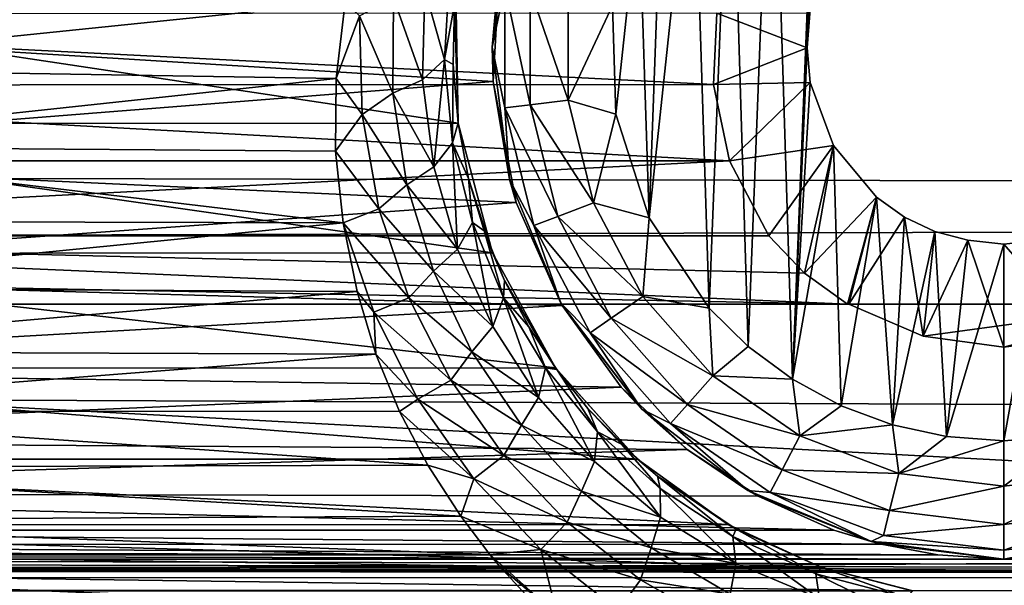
# Model space of a CAD drawing. Header units: metres. Extents: x -95 to 103, y -12 to 12.
# Tile 298 of 520: x -31.7 to -29.2, y -8.51 to -7.07. Entities that reach past the tile are written whole.
import ezdxf

# ---------------------------------------------------------------- set-up
doc = ezdxf.new("R2010")
doc.units = ezdxf.units.M
doc.layers.add('solid_P74500', color=7, linetype='CONTINUOUS')
doc.layers.add('solid_P74500_01', color=7, linetype='CONTINUOUS')

msp = doc.modelspace()

# ---------------------------------------------------------------- linework, layer by layer
at = {"layer": 'solid_P74500'}
for points in [[(-11.7, -9.123637, 0.5), (-88, -5.05, 0.5), (-88, -9.123637, 0.5)], [(-11.7, -9.123637, 0.5), (-12.2, -5.05, 0.5), (-88, -5.05, 0.5)], [(-19.663668, -5.295372, -1.8), (-19.442997, -5.406663, -1.8), (-85.675003, -7.792304, -1.8)], [(-24.196892, -5.444916, -1.8), (-19.663668, -5.295372, -1.8), (-85.675003, -7.792304, -1.8)], [(-24.663668, -5.295372, -1.8), (-24.442997, -5.406663, -1.8), (-85.675003, -7.792304, -1.8)], [(-29.196892, -5.444916, -1.8), (-24.663668, -5.295372, -1.8), (-85.675003, -7.792304, -1.8)], [(-29.663668, -5.295372, -1.8), (-29.442997, -5.406663, -1.8), (-85.675003, -7.792304, -1.8)], [(-34.196892, -5.444916, -1.8), (-29.663668, -5.295372, -1.8), (-85.675003, -7.792304, -1.8)], [(-19.442997, -5.406663, -1.8), (-19.196892, -5.444916, -1.8), (-85.675003, -7.792304, -1.8)], [(-24.442997, -5.406663, -1.8), (-24.196892, -5.444916, -1.8), (-85.675003, -7.792304, -1.8)], [(-29.442997, -5.406663, -1.8), (-29.196892, -5.444916, -1.8), (-85.675003, -7.792304, -1.8)], [(-16.783161, -6, -1.8), (-85.675003, -7.792304, -1.8), (-19.196892, -5.444916, -1.8)], [(92.5, -6.166949, 10.871941), (-94.018356, -5.654152, 11.148119), (-94.018356, -7.322209, 10.130905)], [(-16.74332, -6.246104, -1.8), (-85.675003, -7.792304, -1.8), (-16.783161, -6, -1.8)], [(92.5, -7.774915, 9.787399), (92.5, -6.166949, 10.871941), (-94.018356, -7.322209, 10.130905)], [(-16.74332, -6.246104, -1.8), (-16.630293, -6.464035, -1.8), (-85.675003, -7.792304, -1.8)], [(-29.736984, -7.983215, -11.8), (-29.788027, -6.331459, -11.8), (-29.668499, -6.257416, -11.8)], [(-29.736984, -7.983215, -11.8), (-29.668499, -6.257416, -11.8), (-29.69928, -7.142048, -11.8)], [(-29.668499, -6.257416, -11.8), (-29.692488, -7.05461, -11.8), (-29.69928, -7.142048, -11.8)], [(-29.849243, -7.900564, -11.8), (-29.894634, -6.420703, -11.8), (-29.788027, -6.331459, -11.8)], [(-29.736984, -7.983215, -11.8), (-29.849243, -7.900564, -11.8), (-29.788027, -6.331459, -11.8)], [(-29.948107, -7.80319, -11.8), (-29.98888, -6.52597, -11.8), (-29.894634, -6.420703, -11.8)], [(-29.849243, -7.900564, -11.8), (-29.948107, -7.80319, -11.8), (-29.894634, -6.420703, -11.8)], [(-16.630293, -6.464035, -1.8), (-16.456795, -6.635807, -1.8), (-85.675003, -7.792304, -1.8)], [(-30.101099, -7.573346, -11.8), (-30.066879, -6.641509, -11.8), (-29.98888, -6.52597, -11.8)], [(-29.948107, -7.80319, -11.8), (-30.101099, -7.573346, -11.8), (-29.98888, -6.52597, -11.8)], [(-16.456795, -6.635807, -1.8), (-16.239395, -6.74545, -1.8), (-85.675003, -7.792304, -1.8)], [(-30.101099, -7.573346, -11.8), (-30.127321, -6.76642, -11.8), (-30.066879, -6.641509, -11.8)], [(-16.239395, -6.74545, -1.8), (-15.996938, -6.783135, -1.8), (-85.675003, -7.792304, -1.8)], [(-30.479868, -6.912105, -7.087511), (-32.901661, -7.079847, -6.919954), (-32.958427, -6.754923, -7.237473)], [(-30.185358, -7.310327, -11.8), (-30.194281, -7.034285, -11.8), (-30.127321, -6.76642, -11.8)], [(-30.101099, -7.573346, -11.8), (-30.185358, -7.310327, -11.8), (-30.127321, -6.76642, -11.8)], [(-15.996938, -6.783135, -1.8), (-14.325, -7.792304, -1.8), (-85.675003, -7.792304, -1.8)], [(-30.5, -7.14, -11.5), (-30.479868, -6.912105, -7.087511), (-30.455704, -6.803535, -11.5)], [(-30.467941, -6.986044, -11.614588), (-30.5, -7.14, -11.5), (-30.455704, -6.803535, -11.5)], [(-30.479868, -6.912105, -7.087511), (-30.497097, -7.226824, -6.766446), (-32.901661, -7.079847, -6.919954)], [(-30.5, -7.14, -11.5), (-30.497097, -7.226824, -6.766446), (-30.479868, -6.912105, -7.087511)], [(-30.608768, -6.953619, -10.186781), (-30.620827, -7.17118, -10.006389), (-30.671385, -6.99382, -10.26226)], [(-30.608768, -6.953619, -10.186781), (-30.595755, -7.031044, -9.986676), (-30.620827, -7.17118, -10.006389)], [(-30.586447, -7.333337, -8.858452), (-32.807259, -6.998838, -9.125035), (-32.813648, -7.334234, -8.857709)], [(-30.586447, -7.333337, -8.858452), (-30.592617, -6.99762, -9.125969), (-32.807259, -6.998838, -9.125035)], [(-30.873526, -7.026005, -10.338532), (-32.506718, -7.193116, -10.222968), (-32.528347, -6.995755, -10.359026)], [(-30.671385, -6.99382, -10.26226), (-30.67671, -7.222791, -10.080191), (-30.750761, -7.014537, -10.313324)], [(-30.620827, -7.17118, -10.006389), (-30.67671, -7.222791, -10.080191), (-30.671385, -6.99382, -10.26226)], [(-30.595755, -7.031044, -9.986676), (-30.592617, -6.99762, -9.125969), (-30.586447, -7.333337, -8.858452)], [(-30.467941, -6.986044, -11.614588), (-30.467941, -7.293956, -11.614588), (-30.5, -7.14, -11.5)], [(-30.403378, -7.286117, -11.712049), (-30.467941, -7.293956, -11.614588), (-30.467941, -6.986044, -11.614588)], [(-30.403378, -6.993884, -11.712049), (-30.403378, -7.286117, -11.712049), (-30.467941, -6.986044, -11.614588)], [(-30.403378, -6.993884, -11.712049), (-30.306677, -7.005625, -11.777164), (-30.306677, -7.274375, -11.777164)], [(-30.403378, -6.993884, -11.712049), (-30.306677, -7.274375, -11.777164), (-30.403378, -7.286117, -11.712049)], [(-30.306677, -7.274375, -11.777164), (-30.306677, -7.005625, -11.777164), (-30.194281, -7.034285, -11.8)], [(-30.873526, -7.026005, -10.338532), (-30.896179, -7.219656, -10.204243), (-32.506718, -7.193116, -10.222968)], [(-30.836824, -7.060791, -10.310713), (-30.896179, -7.219656, -10.204243), (-30.873526, -7.026005, -10.338532)], [(-30.750761, -7.014537, -10.313324), (-30.752085, -7.256888, -10.130121), (-30.836824, -7.060791, -10.310713)], [(-30.67671, -7.222791, -10.080191), (-30.752085, -7.256888, -10.130121), (-30.750761, -7.014537, -10.313324)], [(-30.620827, -7.17118, -10.006389), (-30.595755, -7.031044, -9.986676), (-30.599306, -7.184045, -9.852619)], [(-30.599306, -7.184045, -9.852619), (-30.595755, -7.031044, -9.986676), (-30.586447, -7.333337, -8.858452)], [(-33.470367, -7.055848, -5.089697), (-29.937403, -7.234941, -4.831732), (-29.92926, -7.053593, -5.092822)], [(-33.470367, -7.055848, -5.089697), (-33.462757, -7.236759, -4.829008), (-29.937403, -7.234941, -4.831732)], [(-30.306677, -7.274375, -11.777164), (-30.194281, -7.034285, -11.8), (-30.185358, -7.310327, -11.8)], [(-29.69928, -7.142048, -11.8), (-29.92926, -7.053593, -5.092822), (-29.937403, -7.234941, -4.831732)], [(-29.69928, -7.142048, -11.8), (-29.692488, -7.05461, -11.8), (-29.92926, -7.053593, -5.092822)], [(-30.497097, -7.226824, -6.766446), (-32.930645, -7.419484, -6.554484), (-32.901661, -7.079847, -6.919954)], [(-30.830473, -7.311327, -10.128681), (-30.896179, -7.219656, -10.204243), (-30.836824, -7.060791, -10.310713)], [(-30.752085, -7.256888, -10.130121), (-30.830473, -7.311327, -10.128681), (-30.836824, -7.060791, -10.310713)], [(-30.455704, -7.476465, -11.5), (-30.497097, -7.226824, -6.766446), (-30.5, -7.14, -11.5)], [(-30.467941, -7.293956, -11.614588), (-30.455704, -7.476465, -11.5), (-30.5, -7.14, -11.5)], [(-29.691769, -7.229405, -11.8), (-29.69928, -7.142048, -11.8), (-29.937403, -7.234941, -4.831732)], [(-29.736984, -7.983215, -11.8), (-29.69928, -7.142048, -11.8), (-29.691769, -7.229405, -11.8)], [(-30.620827, -7.17118, -10.006389), (-30.647823, -7.443525, -9.892615), (-30.67671, -7.222791, -10.080191)], [(-30.620827, -7.17118, -10.006389), (-30.600384, -7.382637, -9.819986), (-30.647823, -7.443525, -9.892615)], [(-30.620827, -7.17118, -10.006389), (-30.599306, -7.184045, -9.852619), (-30.600384, -7.382637, -9.819986)], [(-30.896179, -7.219656, -10.204243), (-32.505615, -7.392566, -10.079681), (-32.506718, -7.193116, -10.222968)], [(-30.600384, -7.382637, -9.819986), (-30.599306, -7.184045, -9.852619), (-30.586733, -7.332283, -9.719637)], [(-30.586733, -7.332283, -9.719637), (-30.599306, -7.184045, -9.852619), (-30.586447, -7.333337, -8.858452)], [(-30.497097, -7.226824, -6.766446), (-30.438789, -7.534208, -6.422535), (-32.930645, -7.419484, -6.554484)], [(-30.896179, -7.219656, -10.204243), (-30.898142, -7.404456, -10.07095), (-32.505615, -7.392566, -10.079681)], [(-30.830473, -7.311327, -10.128681), (-30.898142, -7.404456, -10.07095), (-30.896179, -7.219656, -10.204243)], [(-30.67671, -7.222791, -10.080191), (-30.647823, -7.443525, -9.892615), (-30.752085, -7.256888, -10.130121)], [(-30.455704, -7.476465, -11.5), (-30.438789, -7.534208, -6.422535), (-30.497097, -7.226824, -6.766446)], [(-29.691769, -7.229405, -11.8), (-29.937403, -7.234941, -4.831732), (-29.896606, -7.428674, -4.528224)], [(-29.632658, -7.39014, -11.8), (-29.691769, -7.229405, -11.8), (-29.896606, -7.428674, -4.528224)], [(-29.736984, -7.983215, -11.8), (-29.691769, -7.229405, -11.8), (-29.632658, -7.39014, -11.8)], [(-33.462757, -7.236759, -4.829008), (-33.503441, -7.428859, -4.52792), (-29.896606, -7.428674, -4.528224)], [(-33.462757, -7.236759, -4.829008), (-29.896606, -7.428674, -4.528224), (-29.937403, -7.234941, -4.831732)], [(-30.752085, -7.256888, -10.130121), (-30.717196, -7.489459, -9.941753), (-30.830473, -7.311327, -10.128681)], [(-30.647823, -7.443525, -9.892615), (-30.717196, -7.489459, -9.941753), (-30.752085, -7.256888, -10.130121)], [(-30.403378, -7.286117, -11.712049), (-30.306677, -7.274375, -11.777164), (-30.242361, -7.535316, -11.777164)], [(-30.242361, -7.535316, -11.777164), (-30.306677, -7.274375, -11.777164), (-30.185358, -7.310327, -11.8)], [(-30.403378, -7.286117, -11.712049), (-30.333441, -7.569858, -11.712049), (-30.467941, -7.293956, -11.614588)], [(-30.467941, -7.293956, -11.614588), (-30.394253, -7.59292, -11.614588), (-30.455704, -7.476465, -11.5)], [(-30.333441, -7.569858, -11.712049), (-30.394253, -7.59292, -11.614588), (-30.467941, -7.293956, -11.614588)], [(-30.403378, -7.286117, -11.712049), (-30.242361, -7.535316, -11.777164), (-30.333441, -7.569858, -11.712049)], [(92.5, -7.774915, 9.787399), (-94.018356, -7.322209, 10.130905), (-94.018356, -8.811388, 8.866197)], [(-30.787588, -7.550932, -9.942235), (-30.898142, -7.404456, -10.07095), (-30.830473, -7.311327, -10.128681)], [(-30.717196, -7.489459, -9.941753), (-30.787588, -7.550932, -9.942235), (-30.830473, -7.311327, -10.128681)], [(-30.242361, -7.535316, -11.777164), (-30.185358, -7.310327, -11.8), (-30.101099, -7.573346, -11.8)], [(-30.498732, -7.66248, -8.575336), (-32.813648, -7.334234, -8.857709), (-32.901981, -7.664145, -8.573849)], [(-30.498732, -7.66248, -8.575336), (-30.586447, -7.333337, -8.858452), (-32.813648, -7.334234, -8.857709)], [(-30.600384, -7.382637, -9.819986), (-30.586733, -7.332283, -9.719637), (-30.559755, -7.473266, -9.588243)], [(-30.559755, -7.473266, -9.588243), (-30.586733, -7.332283, -9.719637), (-30.586447, -7.333337, -8.858452)], [(-30.559755, -7.473266, -9.588243), (-30.586447, -7.333337, -8.858452), (-30.498732, -7.66248, -8.575336)], [(-30.878618, -7.586365, -9.93464), (-32.52124, -7.581886, -9.938058), (-32.505615, -7.392566, -10.079681)], [(-30.898142, -7.404456, -10.07095), (-30.878618, -7.586365, -9.93464), (-32.505615, -7.392566, -10.079681)], [(-30.787588, -7.550932, -9.942235), (-30.878618, -7.586365, -9.93464), (-30.898142, -7.404456, -10.07095)], [(-30.600384, -7.382637, -9.819986), (-30.587616, -7.653068, -9.702353), (-30.647823, -7.443525, -9.892615)], [(-30.600384, -7.382637, -9.819986), (-30.559755, -7.473266, -9.588243), (-30.549776, -7.585158, -9.630319)], [(-30.600384, -7.382637, -9.819986), (-30.549776, -7.585158, -9.630319), (-30.587616, -7.653068, -9.702353)], [(-29.632658, -7.39014, -11.8), (-29.896606, -7.428674, -4.528224), (-29.796942, -7.619055, -4.2)], [(-29.632658, -7.39014, -11.8), (-29.796942, -7.619055, -4.2), (-29.706144, -7.714148, -4.2)], [(-29.612871, -8.050737, -11.8), (-29.736984, -7.983215, -11.8), (-29.632658, -7.39014, -11.8)], [(-29.523325, -7.520992, -11.8), (-29.632658, -7.39014, -11.8), (-29.706144, -7.714148, -4.2)], [(-29.612871, -8.050737, -11.8), (-29.632658, -7.39014, -11.8), (-29.523325, -7.520992, -11.8)], [(-33.603058, -7.619055, -4.2), (-29.796942, -7.619055, -4.2), (-29.896606, -7.428674, -4.528224)], [(-33.503441, -7.428859, -4.52792), (-33.603058, -7.619055, -4.2), (-29.896606, -7.428674, -4.528224)], [(-30.438789, -7.534208, -6.422535), (-33.036324, -7.719775, -6.19799), (-32.930645, -7.419484, -6.554484)], [(-30.647823, -7.443525, -9.892615), (-30.587616, -7.653068, -9.702353), (-30.717196, -7.489459, -9.941753)], [(-30.519884, -7.606804, -9.457234), (-30.559755, -7.473266, -9.588243), (-30.498732, -7.66248, -8.575336)], [(-30.549776, -7.585158, -9.630319), (-30.559755, -7.473266, -9.588243), (-30.519884, -7.606804, -9.457234)], [(-30.325832, -7.79, -11.5), (-30.438789, -7.534208, -6.422535), (-30.455704, -7.476465, -11.5)], [(-30.394253, -7.59292, -11.614588), (-30.325832, -7.79, -11.5), (-30.455704, -7.476465, -11.5)], [(-30.717196, -7.489459, -9.941753), (-30.649403, -7.709138, -9.751089), (-30.787588, -7.550932, -9.942235)], [(-30.587616, -7.653068, -9.702353), (-30.649403, -7.709138, -9.751089), (-30.717196, -7.489459, -9.941753)], [(-29.523325, -7.520992, -11.8), (-29.706144, -7.714148, -4.2), (-29.597059, -7.792304, -4.2)], [(-29.482491, -8.099016, -11.8), (-29.612871, -8.050737, -11.8), (-29.523325, -7.520992, -11.8)], [(-29.523325, -7.520992, -11.8), (-29.597059, -7.792304, -4.2), (-29.5937, -7.792304, -4.3)], [(-29.452335, -7.57166, -11.8), (-29.523325, -7.520992, -11.8), (-29.5937, -7.792304, -4.3)], [(-29.482491, -8.099016, -11.8), (-29.523325, -7.520992, -11.8), (-29.452335, -7.57166, -11.8)], [(-30.438789, -7.534208, -6.422535), (-30.322247, -7.796174, -6.101778), (-33.036324, -7.719775, -6.19799)], [(-30.711519, -7.776591, -9.754137), (-30.878618, -7.586365, -9.93464), (-30.787588, -7.550932, -9.942235)], [(-30.649403, -7.709138, -9.751089), (-30.711519, -7.776591, -9.754137), (-30.787588, -7.550932, -9.942235)], [(-30.325832, -7.79, -11.5), (-30.322247, -7.796174, -6.101778), (-30.438789, -7.534208, -6.422535)], [(-30.333441, -7.569858, -11.712049), (-30.242361, -7.535316, -11.777164), (-30.117466, -7.773282, -11.777164)], [(-30.117466, -7.773282, -11.777164), (-30.242361, -7.535316, -11.777164), (-30.101099, -7.573346, -11.8)], [(-30.333441, -7.569858, -11.712049), (-30.197634, -7.828617, -11.712049), (-30.394253, -7.59292, -11.614588)], [(-30.333441, -7.569858, -11.712049), (-30.117466, -7.773282, -11.777164), (-30.197634, -7.828617, -11.712049)], [(-30.117466, -7.773282, -11.777164), (-30.101099, -7.573346, -11.8), (-29.948107, -7.80319, -11.8)], [(-29.452335, -7.57166, -11.8), (-29.5937, -7.792304, -4.3), (-29.404331, -7.873975, -4.3)], [(-29.482491, -8.099016, -11.8), (-29.452335, -7.57166, -11.8), (-29.375315, -7.607855, -11.8)], [(-29.375315, -7.607855, -11.8), (-29.452335, -7.57166, -11.8), (-29.404331, -7.873975, -4.3)], [(-30.878618, -7.586365, -9.93464), (-32.55304, -7.75146, -9.806369), (-32.52124, -7.581886, -9.938058)], [(-30.878618, -7.586365, -9.93464), (-30.842899, -7.76013, -9.799509), (-32.55304, -7.75146, -9.806369)], [(-30.80102, -7.812901, -9.755897), (-30.842899, -7.76013, -9.799509), (-30.878618, -7.586365, -9.93464)], [(-30.80102, -7.812901, -9.755897), (-30.878618, -7.586365, -9.93464), (-30.711519, -7.776591, -9.754137)], [(-30.549776, -7.585158, -9.630319), (-30.498419, -7.849065, -9.512277), (-30.587616, -7.653068, -9.702353)], [(-30.549776, -7.585158, -9.630319), (-30.519884, -7.606804, -9.457234), (-30.470818, -7.776452, -9.440183)], [(-30.549776, -7.585158, -9.630319), (-30.470818, -7.776452, -9.440183), (-30.498419, -7.849065, -9.512277)], [(-30.394253, -7.59292, -11.614588), (-30.25116, -7.865563, -11.614588), (-30.325832, -7.79, -11.5)], [(-30.197634, -7.828617, -11.712049), (-30.25116, -7.865563, -11.614588), (-30.394253, -7.59292, -11.614588)], [(-33.693855, -7.714148, -4.2), (-29.597059, -7.792304, -4.2), (-33.603058, -7.619055, -4.2)], [(-29.706144, -7.714148, -4.2), (-33.603058, -7.619055, -4.2), (-29.597059, -7.792304, -4.2)], [(-29.706144, -7.714148, -4.2), (-29.796942, -7.619055, -4.2), (-33.603058, -7.619055, -4.2)], [(-30.468365, -7.732664, -9.3305), (-30.519884, -7.606804, -9.457234), (-30.498732, -7.66248, -8.575336)], [(-30.470818, -7.776452, -9.440183), (-30.519884, -7.606804, -9.457234), (-30.468365, -7.732664, -9.3305)], [(-29.345045, -8.12864, -11.8), (-29.482491, -8.099016, -11.8), (-29.375315, -7.607855, -11.8)], [(-29.291311, -7.630527, -11.8), (-29.375315, -7.607855, -11.8), (-29.404331, -7.873975, -4.3)], [(-29.291311, -7.630527, -11.8), (-29.404331, -7.873975, -4.3), (-29.200001, -7.901906, -4.3)], [(-29.345045, -8.12864, -11.8), (-29.375315, -7.607855, -11.8), (-29.291311, -7.630527, -11.8)], [(-29.345045, -8.12864, -11.8), (-29.291311, -7.630527, -11.8), (-29.200001, -7.64, -11.8)], [(-29.291311, -7.630527, -11.8), (-29.200001, -7.901906, -4.3), (-29.200001, -7.64, -11.8)], [(-28.99567, -7.873975, -4.3), (-29.108171, -7.630482, -11.8), (-29.200001, -7.64, -11.8)], [(-29.200001, -8.14, -11.8), (-29.200001, -7.64, -11.8), (-29.108171, -7.630482, -11.8)], [(-29.029669, -8.125382, -11.8), (-29.200001, -8.14, -11.8), (-29.108171, -7.630482, -11.8)], [(-30.587616, -7.653068, -9.702353), (-30.498419, -7.849065, -9.512277), (-30.649403, -7.709138, -9.751089)], [(-29.345045, -8.12864, -11.8), (-29.200001, -7.64, -11.8), (-29.200001, -8.14, -11.8)], [(-28.99567, -7.873975, -4.3), (-29.200001, -7.64, -11.8), (-29.200001, -7.901906, -4.3)], [(-30.338629, -7.95457, -8.305107), (-32.901981, -7.664145, -8.573849), (-33.061813, -7.955187, -8.304517)], [(-30.338629, -7.95457, -8.305107), (-30.498732, -7.66248, -8.575336), (-32.901981, -7.664145, -8.573849)], [(-30.468365, -7.732664, -9.3305), (-30.498732, -7.66248, -8.575336), (-30.338629, -7.95457, -8.305107)], [(-33.693855, -7.714148, -4.2), (-33.80294, -7.792304, -4.2), (-29.597059, -7.792304, -4.2)], [(-30.322247, -7.796174, -6.101778), (-33.190536, -7.959395, -5.887106), (-33.036324, -7.719775, -6.19799)], [(-30.649403, -7.709138, -9.751089), (-30.551422, -7.913468, -9.561054), (-30.711519, -7.776591, -9.754137)], [(-30.498419, -7.849065, -9.512277), (-30.551422, -7.913468, -9.561054), (-30.649403, -7.709138, -9.751089)], [(-30.842899, -7.76013, -9.799509), (-32.602085, -7.912514, -9.676887), (-32.55304, -7.75146, -9.806369)], [(-30.470818, -7.776452, -9.440183), (-30.468365, -7.732664, -9.3305), (-30.406479, -7.850219, -9.209554)], [(-30.406479, -7.850219, -9.209554), (-30.468365, -7.732664, -9.3305), (-30.338629, -7.95457, -8.305107)], [(92.5, -9.19602, 8.466393), (92.5, -7.774915, 9.787399), (-94.018356, -8.811388, 8.866197)], [(-30.842899, -7.76013, -9.799509), (-30.795908, -7.919369, -9.671277), (-32.602085, -7.912514, -9.676887)], [(-30.80102, -7.812901, -9.755897), (-30.795908, -7.919369, -9.671277), (-30.842899, -7.76013, -9.799509)], [(-30.80102, -7.812901, -9.755897), (-30.711519, -7.776591, -9.754137), (-30.605024, -7.985888, -9.567236)], [(-30.551422, -7.913468, -9.561054), (-30.605024, -7.985888, -9.567236), (-30.711519, -7.776591, -9.754137)], [(-30.470818, -7.776452, -9.440183), (-30.381983, -8.029388, -9.325582), (-30.498419, -7.849065, -9.512277)], [(-30.470818, -7.776452, -9.440183), (-30.406479, -7.850219, -9.209554), (-30.364727, -7.954428, -9.25268)], [(-30.470818, -7.776452, -9.440183), (-30.364727, -7.954428, -9.25268), (-30.381983, -8.029388, -9.325582)], [(-30.197634, -7.828617, -11.712049), (-30.117466, -7.773282, -11.777164), (-29.939253, -7.974443, -11.777164)], [(-29.939253, -7.974443, -11.777164), (-30.117466, -7.773282, -11.777164), (-29.948107, -7.80319, -11.8)], [(-85.675003, -7.792304, -4.2), (-14.325, -7.792304, -1.8), (-84.597061, -7.792304, -4.2)], [(-85.675003, -7.792304, -4.2), (-85.675003, -7.792304, -1.8), (-14.325, -7.792304, -1.8)], [(-14.325, -7.792304, -1.8), (-83.80294, -7.792304, -4.2), (-84.597061, -7.792304, -4.2)], [(-79.597061, -7.792304, -4.2), (-83.80294, -7.792304, -4.2), (-14.325, -7.792304, -1.8)], [(-78.80294, -7.792304, -4.2), (-79.597061, -7.792304, -4.2), (-14.325, -7.792304, -1.8)], [(-74.597061, -7.792304, -4.2), (-78.80294, -7.792304, -4.2), (-14.325, -7.792304, -1.8)], [(-73.80294, -7.792304, -4.2), (-74.597061, -7.792304, -4.2), (-14.325, -7.792304, -1.8)], [(-69.597061, -7.792304, -4.2), (-73.80294, -7.792304, -4.2), (-14.325, -7.792304, -1.8)], [(-68.80294, -7.792304, -4.2), (-69.597061, -7.792304, -4.2), (-14.325, -7.792304, -1.8)], [(-64.597061, -7.792304, -4.2), (-68.80294, -7.792304, -4.2), (-14.325, -7.792304, -1.8)], [(-63.80294, -7.792304, -4.2), (-64.597061, -7.792304, -4.2), (-14.325, -7.792304, -1.8)], [(-59.597057, -7.792304, -4.2), (-63.80294, -7.792304, -4.2), (-14.325, -7.792304, -1.8)], [(-58.80294, -7.792304, -4.2), (-59.597057, -7.792304, -4.2), (-14.325, -7.792304, -1.8)], [(-54.597057, -7.792304, -4.2), (-58.80294, -7.792304, -4.2), (-14.325, -7.792304, -1.8)], [(-53.80294, -7.792304, -4.2), (-54.597057, -7.792304, -4.2), (-14.325, -7.792304, -1.8)], [(-49.597057, -7.792304, -4.2), (-53.80294, -7.792304, -4.2), (-14.325, -7.792304, -1.8)], [(-48.80294, -7.792304, -4.2), (-49.597057, -7.792304, -4.2), (-14.325, -7.792304, -1.8)], [(-44.597057, -7.792304, -4.2), (-48.80294, -7.792304, -4.2), (-14.325, -7.792304, -1.8)], [(-43.80294, -7.792304, -4.2), (-44.597057, -7.792304, -4.2), (-14.325, -7.792304, -1.8)], [(-39.597057, -7.792304, -4.2), (-43.80294, -7.792304, -4.2), (-14.325, -7.792304, -1.8)], [(-38.80294, -7.792304, -4.2), (-39.597057, -7.792304, -4.2), (-14.325, -7.792304, -1.8)], [(-34.597057, -7.792304, -4.2), (-38.80294, -7.792304, -4.2), (-14.325, -7.792304, -1.8)], [(-33.80294, -7.792304, -4.2), (-34.597057, -7.792304, -4.2), (-14.325, -7.792304, -1.8)], [(-29.597059, -7.792304, -4.2), (-33.80294, -7.792304, -4.2), (-14.325, -7.792304, -1.8)], [(-30.322247, -7.796174, -6.101778), (-30.171841, -8.003438, -5.827114), (-33.190536, -7.959395, -5.887106)], [(-30.119238, -8.059238, -11.5), (-30.322247, -7.796174, -6.101778), (-30.325832, -7.79, -11.5)], [(-30.25116, -7.865563, -11.614588), (-30.119238, -8.059238, -11.5), (-30.325832, -7.79, -11.5)], [(-30.119238, -8.059238, -11.5), (-30.171841, -8.003438, -5.827114), (-30.322247, -7.796174, -6.101778)], [(-29.939253, -7.974443, -11.777164), (-29.948107, -7.80319, -11.8), (-29.849243, -7.900564, -11.8)], [(-29.5937, -7.792304, -4.3), (-29.597059, -7.792304, -4.2), (-14.325, -7.792304, -1.8)], [(-28.802942, -7.792304, -4.2), (-29.5937, -7.792304, -4.3), (-14.325, -7.792304, -1.8)], [(-28.802942, -7.792304, -4.2), (-28.806299, -7.792304, -4.3), (-29.5937, -7.792304, -4.3)], [(-29.404331, -7.873975, -4.3), (-29.5937, -7.792304, -4.3), (-28.806299, -7.792304, -4.3)], [(-29.404331, -7.873975, -4.3), (-28.806299, -7.792304, -4.3), (-29.200001, -7.901906, -4.3)], [(-28.99567, -7.873975, -4.3), (-29.200001, -7.901906, -4.3), (-28.806299, -7.792304, -4.3)], [(-30.688776, -8.034075, -9.56953), (-30.795908, -7.919369, -9.671277), (-30.80102, -7.812901, -9.755897)], [(-30.688776, -8.034075, -9.56953), (-30.80102, -7.812901, -9.755897), (-30.605024, -7.985888, -9.567236)], [(-30.197634, -7.828617, -11.712049), (-30.003847, -8.047357, -11.712049), (-30.25116, -7.865563, -11.614588)], [(-30.197634, -7.828617, -11.712049), (-29.939253, -7.974443, -11.777164), (-30.003847, -8.047357, -11.712049)], [(-30.498419, -7.849065, -9.512277), (-30.381983, -8.029388, -9.325582), (-30.551422, -7.913468, -9.561054)], [(-30.335764, -7.958559, -9.092795), (-30.406479, -7.850219, -9.209554), (-30.338629, -7.95457, -8.305107)], [(-30.364727, -7.954428, -9.25268), (-30.406479, -7.850219, -9.209554), (-30.335764, -7.958559, -9.092795)], [(-30.25116, -7.865563, -11.614588), (-30.046976, -8.096038, -11.614588), (-30.119238, -8.059238, -11.5)], [(-30.003847, -8.047357, -11.712049), (-30.046976, -8.096038, -11.614588), (-30.25116, -7.865563, -11.614588)], [(-29.939253, -7.974443, -11.777164), (-29.849243, -7.900564, -11.8), (-29.736984, -7.983215, -11.8)], [(-30.795908, -7.919369, -9.671277), (-32.664406, -8.064126, -9.550909), (-32.602085, -7.912514, -9.676887)], [(-30.795908, -7.919369, -9.671277), (-30.7356, -8.065351, -9.549876), (-32.664406, -8.064126, -9.550909)], [(-30.688776, -8.034075, -9.56953), (-30.7356, -8.065351, -9.549876), (-30.795908, -7.919369, -9.671277)], [(-30.551422, -7.913468, -9.561054), (-30.425383, -8.100238, -9.374908), (-30.605024, -7.985888, -9.567236)], [(-30.381983, -8.029388, -9.325582), (-30.425383, -8.100238, -9.374908), (-30.551422, -7.913468, -9.561054)], [(-30.130774, -8.185938, -8.077154), (-33.061813, -7.955187, -8.304517), (-33.269951, -8.186581, -8.076503)], [(-30.130774, -8.185938, -8.077154), (-30.338629, -7.95457, -8.305107), (-33.061813, -7.955187, -8.304517)], [(-30.364727, -7.954428, -9.25268), (-30.239548, -8.191787, -9.14615), (-30.381983, -8.029388, -9.325582)], [(-30.364727, -7.954428, -9.25268), (-30.335764, -7.958559, -9.092795), (-30.232134, -8.116849, -9.071581)], [(-30.364727, -7.954428, -9.25268), (-30.232134, -8.116849, -9.071581), (-30.239548, -8.191787, -9.14615)], [(-30.335764, -7.958559, -9.092795), (-30.338629, -7.95457, -8.305107), (-30.130774, -8.185938, -8.077154)], [(-30.171841, -8.003438, -5.827114), (-33.368832, -8.13967, -5.635226), (-33.190536, -7.959395, -5.887106)], [(-30.257036, -8.057973, -8.982884), (-30.335764, -7.958559, -9.092795), (-30.130774, -8.185938, -8.077154)], [(-30.232134, -8.116849, -9.071581), (-30.335764, -7.958559, -9.092795), (-30.257036, -8.057973, -8.982884)], [(-30.003847, -8.047357, -11.712049), (-29.939253, -7.974443, -11.777164), (-29.718075, -8.12711, -11.777164)], [(-29.718075, -8.12711, -11.777164), (-29.939253, -7.974443, -11.777164), (-29.736984, -7.983215, -11.8)], [(-30.171841, -8.003438, -5.827114), (-30.004206, -8.161397, -5.603642), (-33.368832, -8.13967, -5.635226)], [(-30.688776, -8.034075, -9.56953), (-30.605024, -7.985888, -9.567236), (-30.470282, -8.17662, -9.384731)], [(-30.425383, -8.100238, -9.374908), (-30.470282, -8.17662, -9.384731), (-30.605024, -7.985888, -9.567236)], [(-30.119238, -8.059238, -11.5), (-30.004206, -8.161397, -5.603642), (-30.171841, -8.003438, -5.827114)], [(-29.718075, -8.12711, -11.777164), (-29.736984, -7.983215, -11.8), (-29.612871, -8.050737, -11.8)], [(-30.381983, -8.029388, -9.325582), (-30.239548, -8.191787, -9.14615), (-30.425383, -8.100238, -9.374908)], [(-30.546673, -8.235857, -9.387654), (-30.7356, -8.065351, -9.549876), (-30.688776, -8.034075, -9.56953)], [(-30.546673, -8.235857, -9.387654), (-30.688776, -8.034075, -9.56953), (-30.470282, -8.17662, -9.384731)], [(-30.003847, -8.047357, -11.712049), (-29.763344, -8.213364, -11.712049), (-30.046976, -8.096038, -11.614588)], [(-30.003847, -8.047357, -11.712049), (-29.718075, -8.12711, -11.777164), (-29.763344, -8.213364, -11.712049)], [(-29.718075, -8.12711, -11.777164), (-29.612871, -8.050737, -11.8), (-29.482491, -8.099016, -11.8)], [(-30.663025, -8.201603, -9.433118), (-32.738468, -8.207427, -9.428051), (-32.664406, -8.064126, -9.550909)], [(-30.7356, -8.065351, -9.549876), (-30.663025, -8.201603, -9.433118), (-32.664406, -8.064126, -9.550909)], [(-30.546673, -8.235857, -9.387654), (-30.663025, -8.201603, -9.433118), (-30.7356, -8.065351, -9.549876)], [(-30.17112, -8.148427, -8.881697), (-30.257036, -8.057973, -8.982884), (-30.130774, -8.185938, -8.077154)], [(-30.232134, -8.116849, -9.071581), (-30.257036, -8.057973, -8.982884), (-30.17112, -8.148427, -8.881697)], [(-29.85, -8.265833, -11.5), (-30.004206, -8.161397, -5.603642), (-30.119238, -8.059238, -11.5)], [(-30.046976, -8.096038, -11.614588), (-29.85, -8.265833, -11.5), (-30.119238, -8.059238, -11.5)], [(-30.425383, -8.100238, -9.374908), (-30.272932, -8.267124, -9.196605), (-30.470282, -8.17662, -9.384731)], [(-30.239548, -8.191787, -9.14615), (-30.272932, -8.267124, -9.196605), (-30.425383, -8.100238, -9.374908)], [(-30.046976, -8.096038, -11.614588), (-29.79357, -8.270952, -11.614588), (-29.85, -8.265833, -11.5)], [(-29.763344, -8.213364, -11.712049), (-29.79357, -8.270952, -11.614588), (-30.046976, -8.096038, -11.614588)], [(-29.466791, -8.222411, -11.777164), (-29.718075, -8.12711, -11.777164), (-29.482491, -8.099016, -11.8)], [(-29.466791, -8.222411, -11.777164), (-29.482491, -8.099016, -11.8), (-29.345045, -8.12864, -11.8)], [(-30.232134, -8.116849, -9.071581), (-30.072062, -8.333528, -8.979063), (-30.239548, -8.191787, -9.14615)], [(-30.232134, -8.116849, -9.071581), (-30.17112, -8.148427, -8.881697), (-30.073193, -8.260941, -8.901859)], [(-30.232134, -8.116849, -9.071581), (-30.073193, -8.260941, -8.901859), (-30.072062, -8.333528, -8.979063)], [(-29.763344, -8.213364, -11.712049), (-29.718075, -8.12711, -11.777164), (-29.466791, -8.222411, -11.777164)], [(-29.466791, -8.222411, -11.777164), (-29.345045, -8.12864, -11.8), (-29.200001, -8.14, -11.8)], [(-29.200001, -8.254805, -11.777164), (-29.200001, -8.14, -11.8), (-29.029669, -8.125382, -11.8)], [(-28.93321, -8.222411, -11.777164), (-29.200001, -8.254805, -11.777164), (-29.029669, -8.125382, -11.8)], [(-30.004206, -8.161397, -5.603642), (-33.56179, -8.272575, -5.438244), (-33.368832, -8.13967, -5.635226)], [(-30.079613, -8.229166, -8.787816), (-30.17112, -8.148427, -8.881697), (-30.130774, -8.185938, -8.077154)], [(-30.073193, -8.260941, -8.901859), (-30.17112, -8.148427, -8.881697), (-30.079613, -8.229166, -8.787816)], [(-29.466791, -8.222411, -11.777164), (-29.200001, -8.14, -11.8), (-29.200001, -8.254805, -11.777164)], [(-30.004206, -8.161397, -5.603642), (-29.824001, -8.280449, -5.426179), (-33.56179, -8.272575, -5.438244)], [(-30.546673, -8.235857, -9.387654), (-30.470282, -8.17662, -9.384731), (-30.30904, -8.346435, -9.210529)], [(-30.272932, -8.267124, -9.196605), (-30.30904, -8.346435, -9.210529), (-30.470282, -8.17662, -9.384731)], [(-29.85, -8.265833, -11.5), (-29.824001, -8.280449, -5.426179), (-30.004206, -8.161397, -5.603642)], [(-29.90012, -8.352461, -7.904833), (-33.269951, -8.186581, -8.076503), (-33.500992, -8.353099, -7.904159)], [(-29.90012, -8.352461, -7.904833), (-30.130774, -8.185938, -8.077154), (-33.269951, -8.186581, -8.076503)], [(-30.663025, -8.201603, -9.433118), (-30.579594, -8.331425, -9.318657), (-32.738468, -8.207427, -9.428051)], [(-30.546673, -8.235857, -9.387654), (-30.579594, -8.331425, -9.318657), (-30.663025, -8.201603, -9.433118)], [(-30.239548, -8.191787, -9.14615), (-30.072062, -8.333528, -8.979063), (-30.272932, -8.267124, -9.196605)], [(-30.079613, -8.229166, -8.787816), (-30.130774, -8.185938, -8.077154), (-29.90012, -8.352461, -7.904833)], [(-30.579594, -8.331425, -9.318657), (-32.825809, -8.342334, -9.308892), (-32.738468, -8.207427, -9.428051)], [(-29.879986, -8.363772, -8.627856), (-30.079613, -8.229166, -8.787816), (-29.90012, -8.352461, -7.904833)], [(-29.88796, -8.382932, -8.750452), (-30.079613, -8.229166, -8.787816), (-29.879986, -8.363772, -8.627856)], [(-30.073193, -8.260941, -8.901859), (-30.079613, -8.229166, -8.787816), (-29.88796, -8.382932, -8.750452)], [(-29.763344, -8.213364, -11.712049), (-29.490103, -8.316991, -11.712049), (-29.79357, -8.270952, -11.614588)], [(-29.763344, -8.213364, -11.712049), (-29.466791, -8.222411, -11.777164), (-29.490103, -8.316991, -11.712049)], [(-29.490103, -8.316991, -11.712049), (-29.466791, -8.222411, -11.777164), (-29.200001, -8.254805, -11.777164)], [(-29.200001, -8.352216, -11.712049), (-29.200001, -8.254805, -11.777164), (-28.93321, -8.222411, -11.777164)], [(-28.909899, -8.316991, -11.712049), (-29.200001, -8.352216, -11.712049), (-28.93321, -8.222411, -11.777164)], [(-30.376476, -8.415764, -9.21417), (-30.579594, -8.331425, -9.318657), (-30.546673, -8.235857, -9.387654)], [(-30.376476, -8.415764, -9.21417), (-30.546673, -8.235857, -9.387654), (-30.30904, -8.346435, -9.210529)], [(-29.490103, -8.316991, -11.712049), (-29.200001, -8.254805, -11.777164), (-29.200001, -8.352216, -11.712049)], [(-33.56179, -8.272575, -5.438244), (-29.63176, -8.366207, -5.293069), (-33.768238, -8.366207, -5.293069)], [(-29.824001, -8.280449, -5.426179), (-29.63176, -8.366207, -5.293069), (-33.56179, -8.272575, -5.438244)], [(-30.272932, -8.267124, -9.196605), (-30.095537, -8.411347, -9.031302), (-30.30904, -8.346435, -9.210529)], [(-30.072062, -8.333528, -8.979063), (-30.095537, -8.411347, -9.031302), (-30.272932, -8.267124, -9.196605)], [(-30.073193, -8.260941, -8.901859), (-29.880692, -8.451077, -8.831283), (-30.072062, -8.333528, -8.979063)], [(-30.073193, -8.260941, -8.901859), (-29.88796, -8.382932, -8.750452), (-29.880692, -8.451077, -8.831283)], [(-29.536465, -8.395703, -11.5), (-29.824001, -8.280449, -5.426179), (-29.85, -8.265833, -11.5)], [(-29.79357, -8.270952, -11.614588), (-29.536465, -8.395703, -11.5), (-29.85, -8.265833, -11.5)], [(-29.536465, -8.395703, -11.5), (-29.63176, -8.366207, -5.293069), (-29.824001, -8.280449, -5.426179)], [(-29.79357, -8.270952, -11.614588), (-29.505667, -8.380139, -11.614588), (-29.536465, -8.395703, -11.5)], [(-29.490103, -8.316991, -11.712049), (-29.505667, -8.380139, -11.614588), (-29.79357, -8.270952, -11.614588)], [(-30.579594, -8.331425, -9.318657), (-30.505951, -8.428061, -9.231348), (-32.825809, -8.342334, -9.308892)], [(-30.376476, -8.415764, -9.21417), (-30.505951, -8.428061, -9.231348), (-30.579594, -8.331425, -9.318657)], [(-29.490103, -8.316991, -11.712049), (-29.200001, -8.352216, -11.712049), (-29.505667, -8.380139, -11.614588)], [(-29.200001, -8.417253, -11.614588), (-29.200001, -8.352216, -11.712049), (-28.909899, -8.316991, -11.712049)], [(-28.894333, -8.380139, -11.614588), (-29.200001, -8.417253, -11.614588), (-28.909899, -8.316991, -11.712049)], [(-29.664738, -8.460627, -7.788954), (-33.500992, -8.353099, -7.904159), (-33.736813, -8.461158, -7.788376)], [(-29.664738, -8.460627, -7.788954), (-29.90012, -8.352461, -7.904833), (-33.500992, -8.353099, -7.904159)], [(-30.505951, -8.428061, -9.231348), (-32.887218, -8.422953, -9.236009), (-32.825809, -8.342334, -9.308892)], [(-30.376476, -8.415764, -9.21417), (-30.30904, -8.346435, -9.210529), (-30.122952, -8.492521, -9.049715)], [(-30.095537, -8.411347, -9.031302), (-30.122952, -8.492521, -9.049715), (-30.30904, -8.346435, -9.210529)], [(-30.072062, -8.333528, -8.979063), (-29.880692, -8.451077, -8.831283), (-30.095537, -8.411347, -9.031302)], [(-29.879986, -8.363772, -8.627856), (-29.90012, -8.352461, -7.904833), (-29.664738, -8.460627, -7.788954)], [(-29.505667, -8.380139, -11.614588), (-29.200001, -8.352216, -11.712049), (-29.200001, -8.417253, -11.614588)], [(-33.890484, -8.402635, -5.250264), (-33.768238, -8.366207, -5.293069), (-29.510967, -8.402259, -5.250598)], [(-33.768238, -8.366207, -5.293069), (-29.63176, -8.366207, -5.293069), (-29.510967, -8.402259, -5.250598)], [(-29.88796, -8.382932, -8.750452), (-29.879986, -8.363772, -8.627856), (-29.677387, -8.477635, -8.627125)], [(-29.661911, -8.461604, -8.506887), (-29.879986, -8.363772, -8.627856), (-29.664738, -8.460627, -7.788954)], [(-29.677387, -8.477635, -8.627125), (-29.879986, -8.363772, -8.627856), (-29.661911, -8.461604, -8.506887)], [(-29.536465, -8.395703, -11.5), (-29.510967, -8.402259, -5.250598), (-29.63176, -8.366207, -5.293069)], [(-29.505667, -8.380139, -11.614588), (-29.200001, -8.417253, -11.614588), (-29.536465, -8.395703, -11.5)], [(-29.200001, -8.44, -11.5), (-29.200001, -8.417253, -11.614588), (-28.894333, -8.380139, -11.614588)], [(-28.863535, -8.395703, -11.5), (-29.200001, -8.44, -11.5), (-28.894333, -8.380139, -11.614588)], [(-34.035107, -8.429509, -5.230221), (-33.890484, -8.402635, -5.250264), (-29.367102, -8.429217, -5.230403)], [(-33.890484, -8.402635, -5.250264), (-29.510967, -8.402259, -5.250598), (-29.367102, -8.429217, -5.230403)], [(-29.88796, -8.382932, -8.750452), (-29.667824, -8.539995, -8.712267), (-29.880692, -8.451077, -8.831283)], [(-29.88796, -8.382932, -8.750452), (-29.677387, -8.477635, -8.627125), (-29.667824, -8.539995, -8.712267)], [(-29.536465, -8.395703, -11.5), (-29.200001, -8.44, -11.5), (-29.510967, -8.402259, -5.250598)], [(-29.536465, -8.395703, -11.5), (-29.200001, -8.417253, -11.614588), (-29.200001, -8.44, -11.5)], [(-29.200001, -8.44, -11.5), (-29.367102, -8.429217, -5.230403), (-29.510967, -8.402259, -5.250598)], [(-28.863535, -8.395703, -11.5), (-29.035109, -8.429509, -5.230221), (-29.200001, -8.44, -5.224123)], [(-28.863535, -8.395703, -11.5), (-29.200001, -8.44, -5.224123), (-29.200001, -8.44, -11.5)], [(-34.200001, -8.44, -5.224123), (-34.035107, -8.429509, -5.230221), (-29.200001, -8.44, -5.224123)], [(-34.035107, -8.429509, -5.230221), (-29.367102, -8.429217, -5.230403), (-29.200001, -8.44, -5.224123)], [(-30.481388, -8.457617, -9.204277), (-32.924213, -8.467185, -9.195476), (-32.887218, -8.422953, -9.236009)], [(-30.505951, -8.428061, -9.231348), (-30.481388, -8.457617, -9.204277), (-32.887218, -8.422953, -9.236009)], [(-30.334364, -8.582737, -9.08629), (-30.505951, -8.428061, -9.231348), (-30.376476, -8.415764, -9.21417)], [(-30.334364, -8.582737, -9.08629), (-30.481388, -8.457617, -9.204277), (-30.505951, -8.428061, -9.231348)], [(-30.179825, -8.570808, -9.054151), (-30.376476, -8.415764, -9.21417), (-30.122952, -8.492521, -9.049715)], [(-30.334364, -8.582737, -9.08629), (-30.376476, -8.415764, -9.21417), (-30.179825, -8.570808, -9.054151)], [(-30.095537, -8.411347, -9.031302), (-29.895077, -8.529416, -8.885978), (-30.122952, -8.492521, -9.049715)], [(-29.880692, -8.451077, -8.831283), (-29.895077, -8.529416, -8.885978), (-30.095537, -8.411347, -9.031302)], [(-29.200001, -8.44, -11.5), (-29.200001, -8.44, -5.224123), (-29.367102, -8.429217, -5.230403)], [(-29.200001, -8.44, -5.224123), (-29.035109, -8.429509, -5.230221), (-24.200001, -8.44, -5.224123)], [(-13, -8.49261, -5.204592), (-87, -8.469423, -5.211133), (-59.200001, -8.44, -5.224123)], [(-13, -8.49261, -5.204592), (-59.200001, -8.44, -5.224123), (-54.200001, -8.44, -5.224123)], [(-13, -8.49261, -5.204592), (-54.200001, -8.44, -5.224123), (-49.200001, -8.44, -5.224123)], [(-13, -8.49261, -5.204592), (-49.200001, -8.44, -5.224123), (-44.200001, -8.44, -5.224123)], [(-13, -8.49261, -5.204592), (-44.200001, -8.44, -5.224123), (-39.200001, -8.44, -5.224123)], [(-13, -8.49261, -5.204592), (-39.200001, -8.44, -5.224123), (-34.200001, -8.44, -5.224123)], [(-13, -8.49261, -5.204592), (-34.200001, -8.44, -5.224123), (-29.200001, -8.44, -5.224123)], [(-29.880692, -8.451077, -8.831283), (-29.667824, -8.539995, -8.712267), (-29.895077, -8.529416, -8.885978)], [(-13, -8.49261, -5.204592), (-29.200001, -8.44, -5.224123), (-24.200001, -8.44, -5.224123)], [(-87, -8.469423, -5.211133), (-13.004552, -8.535221, -5.2), (-87, -8.535221, -5.2)], [(-87, -8.469423, -5.211133), (-13, -8.49261, -5.204592), (-13.004552, -8.535221, -5.2)], [(-29.430792, -8.520817, -7.723062), (-33.736813, -8.461158, -7.788376), (-33.970142, -8.520978, -7.722884)], [(-29.430792, -8.520817, -7.723062), (-29.664738, -8.460627, -7.788954), (-33.736813, -8.461158, -7.788376)], [(-30.375607, -8.57342, -9.096509), (-33.033504, -8.581623, -9.08877), (-32.924213, -8.467185, -9.195476)], [(-30.481388, -8.457617, -9.204277), (-30.375607, -8.57342, -9.096509), (-32.924213, -8.467185, -9.195476)], [(-30.334364, -8.582737, -9.08629), (-30.375607, -8.57342, -9.096509), (-30.481388, -8.457617, -9.204277)], [(-29.677387, -8.477635, -8.627125), (-29.661911, -8.461604, -8.506887), (-29.44521, -8.5386, -8.54451)], [(-29.677387, -8.477635, -8.627125), (-29.438374, -8.595595, -8.633581), (-29.667824, -8.539995, -8.712267)], [(-29.677387, -8.477635, -8.627125), (-29.44521, -8.5386, -8.54451), (-29.438374, -8.595595, -8.633581)], [(-29.661911, -8.461604, -8.506887), (-29.664738, -8.460627, -7.788954), (-29.430792, -8.520817, -7.723062)], [(-29.432968, -8.52048, -8.433437), (-29.661911, -8.461604, -8.506887), (-29.430792, -8.520817, -7.723062)], [(-29.44521, -8.5386, -8.54451), (-29.661911, -8.461604, -8.506887), (-29.432968, -8.52048, -8.433437)], [(-30.179825, -8.570808, -9.054151), (-30.122952, -8.492521, -9.049715), (-29.9142, -8.611403, -8.909094)], [(-29.895077, -8.529416, -8.885978), (-29.9142, -8.611403, -8.909094), (-30.122952, -8.492521, -9.049715)]]:
    msp.add_3dface(points, dxfattribs=at)
at = {"layer": 'solid_P74500_01'}
for points in [[(-92.5, -6.466096, 9.50981), (92.5, -5.822828, 9.916285), (92.5, -7.269713, 8.910396)], [(-92.5, -7.786848, 8.461917), (-92.5, -6.466096, 9.50981), (92.5, -7.269713, 8.910396)], [(-92.5, -7.786848, 8.461917), (92.5, -7.269713, 8.910396), (92.5, -8.547155, 7.693748)], [(-92.5, -8.938029, 7.235831), (-92.5, -7.786848, 8.461917), (92.5, -8.547155, 7.693748)], [(-92.5, -8.938029, -7.235831), (92.5, -9.175047, -6.932167), (92.5, -8.011712, -8.249903)], [(-19.200001, -8.54, -7.701844), (-92.5, -8.938029, -7.235831), (92.5, -8.011712, -8.249903)]]:
    msp.add_3dface(points, dxfattribs=at)

doc.saveas('drawing.dxf')
